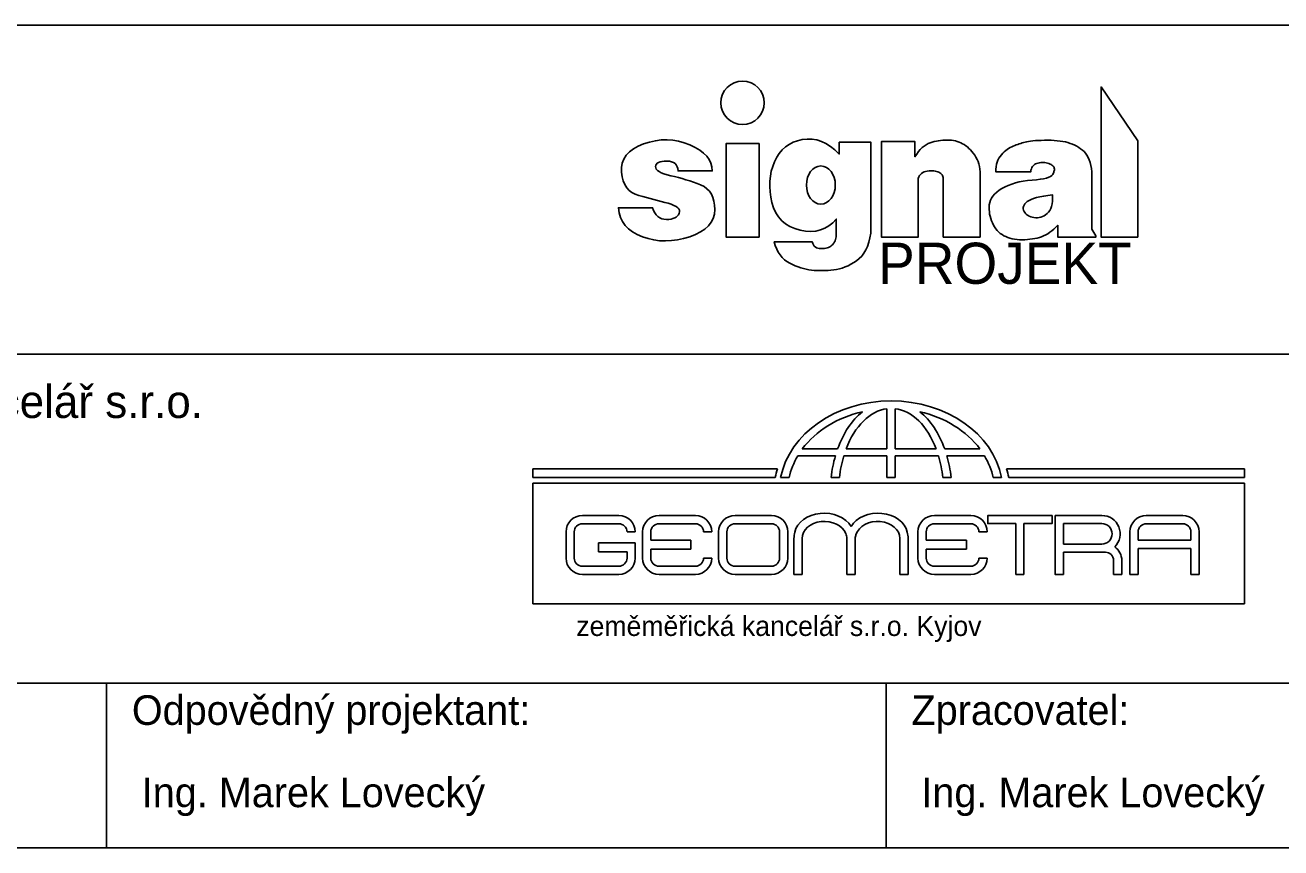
# Model space of a CAD drawing. Extents: x 1391 to 5528, y -6194 to 565.
# Drawn here: x 4023.6 to 4099.9, y -1932.8 to -1882.8 of the extents above; entities that cross this region are included whole.
import ezdxf

# ---------------------------------------------------------------- set-up
doc = ezdxf.new("R2010")
doc.units = 0
for name, color, linetype in [('Vrstva 11', 7, 'Continuous'), ('Vrstva 17', 7, 'Continuous'), ('Vrstva 6', 7, 'Continuous')]:
    doc.layers.add(name, color=color, linetype=linetype)

msp = doc.modelspace()

# ---------------------------------------------------------------- linework, layer by layer
at = {"layer": 'Vrstva 11'}
for points in [[(4091.228, -1895.631), (4091.228, -1889.791), (4088.988, -1886.511), (4088.988, -1895.631), (4091.228, -1895.631)], [(4062.499, -1895.866), (4062.861, -1895.849), (4063.228, -1895.802), (4063.599, -1895.723), (4063.975, -1895.612), (4064.329, -1895.476), (4064.637, -1895.32), (4064.898, -1895.144), (4065.112, -1894.948), (4065.28, -1894.732), (4065.4, -1894.496), (4065.474, -1894.24), (4065.5, -1893.964), (4065.49, -1893.691), (4065.451, -1893.442), (4065.385, -1893.218), (4065.291, -1893.018), (4065.17, -1892.844), (4065.021, -1892.694), (4064.844, -1892.568), (4064.639, -1892.467), (4064.42, -1892.381), (4064.198, -1892.3), (4063.973, -1892.222), (4063.747, -1892.149), (4063.518, -1892.081), (4063.287, -1892.017), (4063.054, -1891.957), (4062.818, -1891.902), (4062.596, -1891.847), (4062.405, -1891.787), (4062.244, -1891.724), (4062.114, -1891.657), (4062.014, -1891.586), (4061.945, -1891.511), (4061.906, -1891.432), (4061.897, -1891.349), (4061.914, -1891.269), (4061.95, -1891.2), (4062.006, -1891.142), (4062.082, -1891.095), (4062.178, -1891.059), (4062.294, -1891.033), (4062.429, -1891.019), (4062.585, -1891.015), (4062.74, -1891.026), (4062.875, -1891.055), (4062.99, -1891.102), (4063.085, -1891.168), (4063.16, -1891.252), (4063.214, -1891.354), (4063.249, -1891.474), (4063.263, -1891.613), (4065.342, -1891.613), (4065.323, -1891.372), (4065.261, -1891.142), (4065.156, -1890.925), (4065.008, -1890.72), (4064.817, -1890.529), (4064.583, -1890.35), (4064.307, -1890.184), (4063.987, -1890.031), (4063.645, -1889.901), (4063.3, -1889.807), (4062.952, -1889.747), (4062.602, -1889.722), (4062.249, -1889.732), (4061.894, -1889.777), (4061.535, -1889.856), (4061.174, -1889.971), (4060.836, -1890.113), (4060.547, -1890.276), (4060.306, -1890.46), (4060.114, -1890.663), (4059.971, -1890.888), (4059.876, -1891.133), (4059.83, -1891.398), (4059.832, -1891.684), (4059.872, -1891.965), (4059.938, -1892.217), (4060.03, -1892.44), (4060.148, -1892.633), (4060.293, -1892.796), (4060.464, -1892.93), (4060.661, -1893.034), (4060.885, -1893.109), (4061.12, -1893.169), (4061.351, -1893.228), (4061.578, -1893.288), (4061.802, -1893.347), (4062.023, -1893.405), (4062.239, -1893.464), (4062.452, -1893.522), (4062.662, -1893.579), (4062.854, -1893.639), (4063.016, -1893.704), (4063.146, -1893.773), (4063.246, -1893.846), (4063.314, -1893.924), (4063.352, -1894.006), (4063.359, -1894.093), (4063.335, -1894.185), (4063.289, -1894.273), (4063.228, -1894.349), (4063.152, -1894.414), (4063.062, -1894.467), (4062.958, -1894.508), (4062.84, -1894.538), (4062.707, -1894.556), (4062.559, -1894.563), (4062.411, -1894.553), (4062.275, -1894.52), (4062.152, -1894.464), (4062.04, -1894.385), (4061.942, -1894.284), (4061.855, -1894.16), (4061.781, -1894.014), (4061.72, -1893.846), (4059.639, -1893.846), (4059.683, -1894.152), (4059.767, -1894.434), (4059.89, -1894.692), (4060.052, -1894.926), (4060.254, -1895.135), (4060.496, -1895.32), (4060.778, -1895.481), (4061.099, -1895.618), (4061.442, -1895.727), (4061.79, -1895.805), (4062.142, -1895.851), (4062.499, -1895.866)], [(4068.188, -1895.631), (4068.188, -1889.951), (4066.188, -1889.951), (4066.188, -1895.631), (4068.188, -1895.631)], [(4072.047, -1897.673), (4072.216, -1897.67), (4072.386, -1897.661), (4072.558, -1897.647), (4072.731, -1897.629), (4072.905, -1897.602), (4073.079, -1897.563), (4073.253, -1897.512), (4073.426, -1897.449), (4073.6, -1897.373), (4073.772, -1897.286), (4073.945, -1897.186), (4074.117, -1897.074), (4074.282, -1896.944), (4074.43, -1896.792), (4074.563, -1896.616), (4074.679, -1896.417), (4074.78, -1896.195), (4074.865, -1895.95), (4074.934, -1895.682), (4074.988, -1895.391), (4074.988, -1889.871), (4073.068, -1889.871), (4073.068, -1890.591), (4072.802, -1890.337), (4072.531, -1890.123), (4072.257, -1889.951), (4071.978, -1889.82), (4071.695, -1889.73), (4071.407, -1889.682), (4071.116, -1889.674), (4070.82, -1889.707), (4070.533, -1889.776), (4070.267, -1889.872), (4070.024, -1889.998), (4069.802, -1890.152), (4069.602, -1890.334), (4069.423, -1890.545), (4069.267, -1890.784), (4069.132, -1891.052), (4069.022, -1891.338), (4068.937, -1891.631), (4068.878, -1891.931), (4068.845, -1892.239), (4068.838, -1892.553), (4068.857, -1892.875), (4068.901, -1893.204), (4068.972, -1893.54), (4069.072, -1893.863), (4069.205, -1894.154), (4069.37, -1894.412), (4069.568, -1894.637), (4069.799, -1894.83), (4070.062, -1894.99), (4070.358, -1895.117), (4070.687, -1895.212), (4071.023, -1895.27), (4071.342, -1895.287), (4071.643, -1895.264), (4071.926, -1895.2), (4072.191, -1895.095), (4072.438, -1894.95), (4072.668, -1894.764), (4072.88, -1894.537), (4072.88, -1895.614), (4072.861, -1895.701), (4072.838, -1895.783), (4072.81, -1895.859), (4072.778, -1895.929), (4072.742, -1895.993), (4072.701, -1896.052), (4072.655, -1896.105), (4072.605, -1896.152), (4072.55, -1896.194), (4072.487, -1896.23), (4072.417, -1896.261), (4072.34, -1896.287), (4072.256, -1896.307), (4072.165, -1896.322), (4072.067, -1896.331), (4071.962, -1896.335), (4071.858, -1896.33), (4071.765, -1896.311), (4071.682, -1896.279), (4071.609, -1896.234), (4071.546, -1896.176), (4071.493, -1896.104), (4071.451, -1896.019), (4071.418, -1895.921), (4069.111, -1895.921), (4069.18, -1896.149), (4069.264, -1896.358), (4069.361, -1896.548), (4069.472, -1896.719), (4069.596, -1896.872), (4069.735, -1897.006), (4069.887, -1897.121), (4070.053, -1897.217), (4070.225, -1897.3), (4070.396, -1897.374), (4070.565, -1897.44), (4070.733, -1897.497), (4070.899, -1897.545), (4071.064, -1897.585), (4071.227, -1897.616), (4071.389, -1897.639), (4071.551, -1897.655), (4071.715, -1897.666), (4071.88, -1897.672), (4072.047, -1897.673)], [(4081.628, -1895.631), (4081.628, -1891.831), (4081.624, -1891.661), (4081.61, -1891.498), (4081.586, -1891.341), (4081.55, -1891.191), (4081.504, -1891.048), (4081.447, -1890.911), (4081.379, -1890.78), (4081.301, -1890.657), (4081.216, -1890.54), (4081.129, -1890.432), (4081.04, -1890.332), (4080.949, -1890.241), (4080.856, -1890.157), (4080.761, -1890.082), (4080.664, -1890.015), (4080.565, -1889.956), (4080.462, -1889.905), (4080.356, -1889.861), (4080.245, -1889.823), (4080.13, -1889.793), (4080.011, -1889.769), (4079.887, -1889.753), (4079.759, -1889.743), (4079.627, -1889.74), (4079.493, -1889.743), (4079.361, -1889.752), (4079.229, -1889.765), (4079.099, -1889.783), (4078.97, -1889.805), (4078.842, -1889.833), (4078.716, -1889.866), (4078.59, -1889.904), (4078.467, -1889.952), (4078.345, -1890.017), (4078.226, -1890.098), (4078.11, -1890.196), (4077.996, -1890.31), (4077.884, -1890.44), (4077.775, -1890.587), (4077.668, -1890.751), (4077.668, -1889.831), (4075.628, -1889.831), (4075.628, -1895.631), (4077.868, -1895.631), (4077.868, -1892.071), (4077.902, -1891.98), (4077.946, -1891.899), (4078.001, -1891.828), (4078.065, -1891.767), (4078.139, -1891.716), (4078.223, -1891.675), (4078.317, -1891.644), (4078.421, -1891.623), (4078.527, -1891.61), (4078.628, -1891.603), (4078.723, -1891.602), (4078.814, -1891.608), (4078.899, -1891.619), (4078.978, -1891.637), (4079.053, -1891.66), (4079.122, -1891.69), (4079.184, -1891.725), (4079.238, -1891.763), (4079.284, -1891.805), (4079.321, -1891.851), (4079.35, -1891.9), (4079.371, -1891.954), (4079.383, -1892.01), (4079.388, -1892.071), (4079.388, -1895.631), (4081.628, -1895.631)], [(4084.19, -1895.795), (4084.352, -1895.792), (4084.51, -1895.784), (4084.663, -1895.769), (4084.812, -1895.749), (4084.956, -1895.723), (4085.097, -1895.692), (4085.233, -1895.654), (4085.364, -1895.611), (4085.493, -1895.56), (4085.62, -1895.499), (4085.746, -1895.427), (4085.869, -1895.344), (4085.991, -1895.252), (4086.112, -1895.148), (4086.23, -1895.035), (4086.348, -1894.911), (4086.348, -1895.631), (4088.668, -1895.631), (4088.668, -1895.551), (4088.428, -1895.151), (4088.428, -1891.671), (4088.401, -1891.466), (4088.365, -1891.276), (4088.32, -1891.101), (4088.265, -1890.939), (4088.201, -1890.793), (4088.127, -1890.66), (4088.043, -1890.542), (4087.95, -1890.439), (4087.849, -1890.346), (4087.742, -1890.261), (4087.628, -1890.182), (4087.508, -1890.11), (4087.382, -1890.045), (4087.25, -1889.987), (4087.111, -1889.936), (4086.966, -1889.891), (4086.814, -1889.854), (4086.655, -1889.821), (4086.489, -1889.795), (4086.315, -1889.774), (4086.135, -1889.759), (4085.947, -1889.75), (4085.751, -1889.746), (4085.549, -1889.748), (4085.35, -1889.754), (4085.166, -1889.763), (4084.997, -1889.773), (4084.843, -1889.786), (4084.703, -1889.801), (4084.578, -1889.818), (4084.467, -1889.837), (4084.372, -1889.859), (4084.283, -1889.883), (4084.194, -1889.908), (4084.104, -1889.936), (4084.013, -1889.966), (4083.921, -1889.997), (4083.829, -1890.031), (4083.737, -1890.066), (4083.643, -1890.103), (4083.55, -1890.145), (4083.458, -1890.194), (4083.366, -1890.249), (4083.276, -1890.311), (4083.187, -1890.38), (4083.099, -1890.456), (4083.012, -1890.539), (4082.926, -1890.628), (4082.845, -1890.726), (4082.776, -1890.833), (4082.718, -1890.949), (4082.67, -1891.075), (4082.633, -1891.21), (4082.607, -1891.354), (4082.592, -1891.508), (4082.588, -1891.671), (4084.708, -1891.671), (4084.723, -1891.575), (4084.747, -1891.487), (4084.78, -1891.409), (4084.821, -1891.34), (4084.872, -1891.281), (4084.93, -1891.23), (4084.998, -1891.189), (4085.073, -1891.157), (4085.154, -1891.132), (4085.235, -1891.114), (4085.317, -1891.103), (4085.399, -1891.098), (4085.481, -1891.1), (4085.565, -1891.108), (4085.648, -1891.123), (4085.732, -1891.144), (4085.813, -1891.17), (4085.884, -1891.198), (4085.947, -1891.228), (4086, -1891.26), (4086.045, -1891.294), (4086.082, -1891.33), (4086.109, -1891.369), (4086.128, -1891.409), (4086.14, -1891.452), (4086.145, -1891.498), (4086.144, -1891.546), (4086.136, -1891.598), (4086.122, -1891.652), (4086.103, -1891.709), (4086.076, -1891.769), (4086.044, -1891.831), (4085.993, -1891.893), (4085.912, -1891.948), (4085.801, -1891.999), (4085.659, -1892.045), (4085.487, -1892.085), (4085.285, -1892.119), (4085.052, -1892.149), (4084.789, -1892.173), (4084.517, -1892.2), (4084.258, -1892.237), (4084.01, -1892.285), (4083.775, -1892.343), (4083.553, -1892.412), (4083.342, -1892.492), (4083.144, -1892.582), (4082.958, -1892.683), (4082.789, -1892.791), (4082.641, -1892.903), (4082.513, -1893.021), (4082.407, -1893.142), (4082.321, -1893.268), (4082.256, -1893.399), (4082.212, -1893.534), (4082.189, -1893.674), (4082.181, -1893.815), (4082.182, -1893.956), (4082.192, -1894.095), (4082.211, -1894.232), (4082.239, -1894.369), (4082.276, -1894.505), (4082.322, -1894.639), (4082.377, -1894.772), (4082.44, -1894.9), (4082.51, -1895.019), (4082.587, -1895.13), (4082.671, -1895.231), (4082.761, -1895.324), (4082.859, -1895.408), (4082.964, -1895.483), (4083.075, -1895.549), (4083.193, -1895.606), (4083.317, -1895.656), (4083.447, -1895.699), (4083.584, -1895.733), (4083.726, -1895.76), (4083.875, -1895.78), (4084.03, -1895.791), (4084.19, -1895.795)], [(4084.906, -1894.451), (4084.803, -1894.43), (4084.708, -1894.402), (4084.622, -1894.366), (4084.543, -1894.322), (4084.472, -1894.271), (4084.409, -1894.212), (4084.354, -1894.145), (4084.307, -1894.071), (4084.273, -1893.993), (4084.255, -1893.916), (4084.254, -1893.84), (4084.27, -1893.765), (4084.302, -1893.691), (4084.351, -1893.617), (4084.417, -1893.545), (4084.5, -1893.474), (4084.603, -1893.405), (4084.732, -1893.342), (4084.886, -1893.285), (4085.065, -1893.232), (4085.269, -1893.185), (4085.498, -1893.143), (4085.753, -1893.107), (4086.032, -1893.075), (4086.037, -1893.274), (4086.028, -1893.456), (4086.006, -1893.622), (4085.972, -1893.772), (4085.924, -1893.905), (4085.864, -1894.023), (4085.79, -1894.124), (4085.704, -1894.209), (4085.611, -1894.28), (4085.515, -1894.34), (4085.418, -1894.388), (4085.319, -1894.424), (4085.219, -1894.448), (4085.116, -1894.46), (4085.012, -1894.461), (4084.906, -1894.451)]]:
    msp.add_lwpolyline(points, dxfattribs=at)
msp.add_circle((4067.188, -1887.471), 1.32, dxfattribs=at)
msp.add_ellipse((4071.948, -1892.471), major_axis=(0, 1.16), ratio=0.758621, dxfattribs=at)
at = {"layer": 'Vrstva 17'}
for p, q in [((4075.958, -1906.064), (4075.958, -1908.51)), ((4076.465, -1908.51), (4076.465, -1906.062)), ((4072.965, -1908.51), (4070.82, -1908.51)), ((4075.958, -1908.51), (4073.482, -1908.51)), ((4078.96, -1908.51), (4076.465, -1908.51)), ((4081.622, -1908.51), (4079.477, -1908.51)), ((4070.545, -1908.922), (4072.832, -1908.922)), ((4073.342, -1908.922), (4075.958, -1908.922)), ((4075.958, -1908.922), (4075.958, -1910.242)), ((4076.465, -1910.242), (4076.465, -1908.922)), ((4076.465, -1908.922), (4079.099, -1908.922)), ((4079.609, -1908.922), (4081.897, -1908.922)), ((4069.314, -1909.711), (4054.433, -1909.711)), ((4054.433, -1909.711), (4054.433, -1910.242)), ((4054.433, -1910.242), (4069.176, -1910.242)), ((4069.502, -1910.242), (4070.019, -1910.242)), ((4072.575, -1910.242), (4073.075, -1910.242)), ((4075.958, -1910.242), (4076.465, -1910.242)), ((4079.366, -1910.242), (4079.866, -1910.242)), ((4082.423, -1910.242), (4082.94, -1910.242)), ((4097.712, -1909.711), (4083.233, -1909.711)), ((4083.371, -1910.242), (4097.712, -1910.242)), ((4097.712, -1910.242), (4097.712, -1909.711)), ((4097.71, -1910.587), (4054.427, -1910.587)), ((4054.427, -1910.587), (4054.427, -1917.925)), ((4097.71, -1917.925), (4097.71, -1910.587)), ((4057.452, -1912.553), (4059.663, -1912.553)), ((4059.663, -1913.051), (4057.452, -1913.051)), ((4062.108, -1912.553), (4064.319, -1912.553)), ((4064.319, -1913.051), (4062.108, -1913.051)), ((4066.732, -1912.553), (4068.943, -1912.553)), ((4068.943, -1913.051), (4066.732, -1913.051)), ((4078.851, -1912.553), (4081.061, -1912.553)), ((4081.061, -1913.051), (4078.851, -1913.051)), ((4083.794, -1916.134), (4083.794, -1913.039)), ((4084.297, -1913.039), (4084.297, -1916.134)), ((4086.188, -1912.553), (4089.032, -1912.553)), ((4089.032, -1913.041), (4086.692, -1913.041)), ((4086.692, -1913.041), (4086.692, -1914.291)), ((4091.736, -1912.553), (4093.947, -1912.553)), ((4093.947, -1913.051), (4091.736, -1913.051)), ((4056.454, -1915.137), (4056.454, -1913.55)), ((4056.953, -1913.55), (4056.953, -1915.137)), ((4060.66, -1913.55), (4060.162, -1913.55)), ((4061.11, -1915.137), (4061.11, -1913.55)), ((4061.609, -1913.55), (4061.609, -1914.061)), ((4061.609, -1914.061), (4064.052, -1914.061)), ((4064.052, -1914.061), (4064.052, -1914.606)), ((4065.317, -1913.55), (4064.818, -1913.55)), ((4065.734, -1915.137), (4065.734, -1913.55)), ((4066.233, -1913.55), (4066.233, -1915.137)), ((4069.442, -1915.137), (4069.442, -1913.55)), ((4069.941, -1913.55), (4069.941, -1915.137)), ((4070.313, -1916.134), (4070.313, -1913.949)), ((4070.814, -1913.949), (4070.814, -1916.134)), ((4073.533, -1916.134), (4073.533, -1913.949)), ((4074.033, -1913.949), (4074.033, -1916.134)), ((4076.752, -1916.134), (4076.752, -1913.949)), ((4077.253, -1913.949), (4077.253, -1916.134)), ((4077.853, -1915.137), (4077.853, -1913.55)), ((4078.352, -1913.55), (4078.352, -1914.061)), ((4078.352, -1914.061), (4080.795, -1914.061)), ((4080.795, -1914.061), (4080.795, -1914.606)), ((4082.059, -1913.55), (4081.56, -1913.55)), ((4090.738, -1916.134), (4090.738, -1913.55)), ((4091.237, -1913.55), (4091.237, -1914.059)), ((4091.237, -1914.059), (4094.446, -1914.059)), ((4094.446, -1914.059), (4094.446, -1913.55)), ((4094.945, -1913.55), (4094.945, -1916.134)), ((4058.427, -1914.758), (4058.427, -1914.214)), ((4058.427, -1914.214), (4060.66, -1914.214)), ((4060.162, -1914.758), (4058.427, -1914.758)), ((4060.162, -1915.137), (4060.162, -1914.758)), ((4060.66, -1914.214), (4060.66, -1915.137)), ((4064.052, -1914.606), (4061.609, -1914.606)), ((4061.609, -1914.606), (4061.609, -1915.137)), ((4080.795, -1914.606), (4078.352, -1914.606)), ((4078.352, -1914.606), (4078.352, -1915.137)), ((4086.692, -1914.291), (4089.032, -1914.291)), ((4089.032, -1914.78), (4086.692, -1914.78)), ((4089.247, -1914.784), (4089.032, -1914.78)), ((4094.446, -1914.563), (4091.237, -1914.563)), ((4091.237, -1914.563), (4091.237, -1916.134)), ((4094.446, -1916.134), (4094.446, -1914.563)), ((4064.818, -1915.137), (4065.317, -1915.137)), ((4081.56, -1915.137), (4082.059, -1915.137)), ((4089.746, -1916.134), (4089.746, -1915.283)), ((4090.244, -1915.283), (4090.244, -1916.134)), ((4057.452, -1915.636), (4059.663, -1915.636)), ((4059.663, -1916.134), (4057.452, -1916.134)), ((4062.108, -1915.636), (4064.319, -1915.636)), ((4064.319, -1916.134), (4062.108, -1916.134)), ((4066.732, -1915.636), (4068.943, -1915.636)), ((4068.943, -1916.134), (4066.732, -1916.134)), ((4070.814, -1916.134), (4070.313, -1916.134)), ((4074.033, -1916.134), (4073.533, -1916.134)), ((4077.253, -1916.134), (4076.752, -1916.134)), ((4078.851, -1915.636), (4081.061, -1915.636)), ((4081.061, -1916.134), (4078.851, -1916.134)), ((4084.297, -1916.134), (4083.794, -1916.134)), ((4090.244, -1916.134), (4089.746, -1916.134)), ((4091.237, -1916.134), (4090.738, -1916.134)), ((4094.945, -1916.134), (4094.446, -1916.134)), ((4054.427, -1917.925), (4097.71, -1917.925))]:
    msp.add_line(p, q, dxfattribs=at)
for points in [[(4083.794, -1913.039), (4082.096, -1913.039), (4082.096, -1912.553), (4086.009, -1912.553)], [(4086.009, -1912.553), (4086.009, -1913.039), (4084.297, -1913.039)], [(4086.692, -1914.78), (4086.692, -1916.134), (4086.188, -1916.134), (4086.188, -1912.553)]]:
    msp.add_lwpolyline(points, dxfattribs=at)
for centre, radius, start, end in [((4057.452, -1913.55), 0.998, 90, 180), ((4057.452, -1913.55), 0.499, 90, 180), ((4059.663, -1913.55), 0.998, 360, 90), ((4059.663, -1913.55), 0.499, 0, 90), ((4062.108, -1913.55), 0.998, 90, 180), ((4062.108, -1913.55), 0.499, 90, 180), ((4064.319, -1913.55), 0.998, 360, 90), ((4064.319, -1913.55), 0.499, 0, 90), ((4066.732, -1913.55), 0.998, 90, 180), ((4066.732, -1913.55), 0.499, 90, 180), ((4068.943, -1913.55), 0.998, 360, 90), ((4068.943, -1913.55), 0.499, 0, 90), ((4078.851, -1913.55), 0.998, 90, 180), ((4078.851, -1913.55), 0.499, 90, 180), ((4081.061, -1913.55), 0.998, 360, 90), ((4081.061, -1913.55), 0.499, 0, 90), ((4089.032, -1913.666), 1.114, 314.45734, 90), ((4089.032, -1913.666), 0.625, 270, 90), ((4091.736, -1913.55), 0.998, 90, 180), ((4091.736, -1913.55), 0.499, 90, 180), ((4093.947, -1913.55), 0.998, 360, 90), ((4093.947, -1913.55), 0.499, 0, 90), ((4072.25, -1913.999), 1.938, 166.96576, 178.52091), ((4072.579, -1914.014), 0.957, 3.86486, 22.41569), ((4075.266, -1914.071), 1.238, 162.61388, 174.3506), ((4075.315, -1913.999), 1.938, 1.47909, 13.03424), ((4089.247, -1915.283), 0.499, 0, 90), ((4089.247, -1915.283), 0.998, 360, 55.44734), ((4057.452, -1915.137), 0.998, 180, 270), ((4057.452, -1915.137), 0.499, 180, 270), ((4059.663, -1915.137), 0.998, 270, 0), ((4059.663, -1915.137), 0.499, 270, 0), ((4062.108, -1915.137), 0.998, 180, 270), ((4062.108, -1915.137), 0.499, 180, 270), ((4064.319, -1915.137), 0.998, 270, 0), ((4064.319, -1915.137), 0.499, 270, 0), ((4066.732, -1915.137), 0.998, 180, 270), ((4066.732, -1915.137), 0.499, 180, 270), ((4068.943, -1915.137), 0.998, 270, 0), ((4068.943, -1915.137), 0.499, 270, 0), ((4078.851, -1915.137), 0.998, 180, 270), ((4078.851, -1915.137), 0.499, 180, 270), ((4081.061, -1915.137), 0.998, 270, 0), ((4081.061, -1915.137), 0.499, 270, 0)]:
    msp.add_arc(centre, radius, start, end, dxfattribs=at)
for centre, major_axis, ratio, start_param, end_param in [((4076.221, -1911.115), (-6.804, 0), 0.811768, 3.300239, 6.124539), ((4076.221, -1911.115), (-6.296, 0), 0.804826, 4.992897, 5.743383), ((4076.221, -1911.115), (0, 5.524), 0.668443, 0.491666, 1.079789), ((4076.221, -1911.115), (0, 5.067), 0.630136, 0.08224, 1.030995), ((4076.221, -1911.115), (0, 5.067), 0.630136, 5.252191, 6.206521), ((4076.221, -1911.115), (0, 5.524), 0.668443, 5.203397, 5.79152), ((4076.221, -1911.115), (-6.296, 0), 0.804826, 3.681394, 4.431881), ((4076.221, -1911.115), (-6.296, 0), 0.804826, 5.835664, 6.110118), ((4076.221, -1911.115), (0, 5.524), 0.668443, 1.16256, 1.41215), ((4076.221, -1911.115), (0, 5.067), 0.630136, 1.123275, 1.397729), ((4076.221, -1911.115), (0, 5.067), 0.630136, 4.885456, 5.159911), ((4076.221, -1911.115), (0, 5.524), 0.668443, 4.871035, 5.120625), ((4076.221, -1911.115), (-6.296, 0), 0.804826, 3.31466, 3.589114), ((4075.895, -1911.115), (-6.804, 0), 0.811768, 6.026233, 6.124539), ((4076.653, -1911.115), (-6.804, 0), 0.811768, 3.300239, 3.398545), ((4072.142, -1913.794), (1.805, 0), 0.766187, 0.429647, 2.97338), ((4075.424, -1913.794), (-1.805, 0), 0.766187, 3.309805, 5.853538), ((4072.167, -1913.949), (1.354, 0), 0.766187, 0.29376, 3.141593), ((4075.398, -1913.949), (-1.354, 0), 0.766187, 3.141593, 6.041607)]:
    msp.add_ellipse(centre, major_axis=major_axis, ratio=ratio, start_param=start_param, end_param=end_param, dxfattribs=at)
at = {"layer": 'Vrstva 6'}
for p, q in [((3945.563, -1902.752), (4115.563, -1902.752)), ((3945.563, -1922.752), (4115.563, -1922.752)), ((4028.513, -1932.752), (4028.513, -1922.752)), ((4075.913, -1932.752), (4075.913, -1922.752))]:
    msp.add_line(p, q, dxfattribs=at)
msp.add_lwpolyline([(3945.563, -1882.752), (4115.563, -1882.752), (4115.563, -1932.752), (3945.563, -1932.752)], close=True, dxfattribs=at)

# ---------------------------------------------------------------- texts
at = {"layer": 'Vrstva 11'}
msp.add_text('PROJEKT', height=2.5, dxfattribs=at).set_placement((4075.428, -1898.474))
at = {"layer": 'Vrstva 17'}
msp.add_text('zeměměřická kancelář s.r.o. Kyjov', height=1.20984, dxfattribs=at).set_placement((4057.079, -1919.874))
at = {"layer": 'Vrstva 6'}
for s, height, p in [('GEOMETRA - zeměměřická kancelář s.r.o.', 2, (3983.26, -1906.627)), ('Odpovědný projektant:', 1.8, (4030.059, -1925.278)), ('Zpracovatel:', 1.8, (4077.459, -1925.278)), ('Ing. Marek Lovecký', 1.8, (4030.66, -1930.278)), ('Ing. Marek Lovecký', 1.8, (4078.06, -1930.278))]:
    msp.add_text(s, height=height, dxfattribs=at).set_placement(p)

doc.saveas('drawing.dxf')
